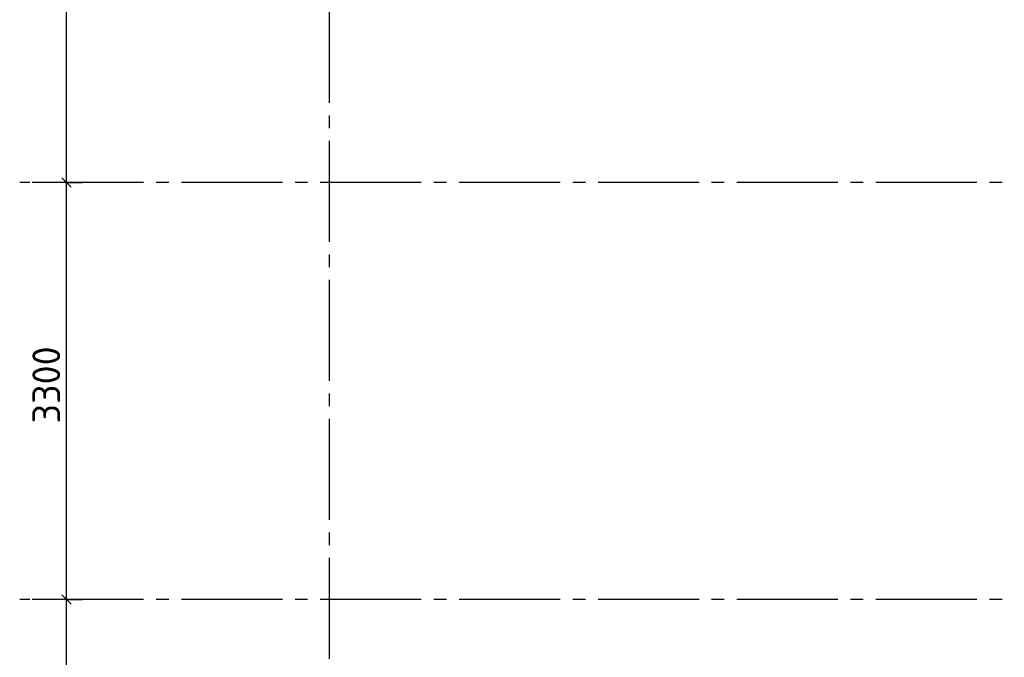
# Model space of a CAD drawing. Header units: millimetres. Extents: x 40580 to 1930067, y -240640 to 81020.
# Tile 647 of 656: x 1704146 to 1711945, y -214578 to -209531. Entities that reach past the tile are written whole.
import ezdxf

# ---------------------------------------------------------------- set-up
doc = ezdxf.new("R2010")
doc.units = ezdxf.units.MM
doc.linetypes.add('______5', pattern=[1100, 800, -100, 100, -100])
doc.linetypes.add('CENTER', pattern=[2, 1.25, -0.25, 0.25, -0.25])
doc.layers.add('Standard', color=7, linetype='Continuous', lineweight=25)
doc.layers.add('ОСИ', color=7, linetype='CENTER', lineweight=15)
doc.styles.add('ISOCPEUR', font='isocpeur.ttf')

msp = doc.modelspace()

# ---------------------------------------------------------------- linework, layer by layer
at = {"layer": 'Standard', "color": 7, "linetype": 'Continuous', "lineweight": -3, "transparency": 33554687}
for p, q in [((1704517, -210819.6), (1704517, -207519.6)), ((1704517, -214119.6), (1704517, -210819.6)), ((1704517, -217419.6), (1704517, -214119.6))]:
    msp.add_line(p, q, dxfattribs=at)
at = {"layer": 'Standard', "color": 7, "linetype": 'Continuous', "lineweight": 25, "transparency": 33554687}
for p, q in [((1704554.5, -210857.1), (1704479.5, -210782.1)), ((1704554.5, -214157.1), (1704479.5, -214082.1))]:
    msp.add_line(p, q, dxfattribs=at)
at = {"layer": 'Standard', "color": 251, "linetype": 'Continuous', "lineweight": -3, "true_color": 0x656565, "transparency": 33554687}
for p, q in [((1704517, -210819.6), (1704392, -210819.6)), ((1704517, -210819.6), (1704642, -210819.6)), ((1704517, -214119.6), (1704392, -214119.6)), ((1704517, -214119.6), (1704642, -214119.6))]:
    msp.add_line(p, q, dxfattribs=at)
for points in [[(1704517, -210819.6), (1704500, -210819.6), (1704500, -210819.6), (1704500, -210819.6), (1704500, -210819.6), (1704500, -210819.6), (1704500, -210819.6), (1704246.4, -210819.6)], [(1704517, -214119.6), (1704500, -214119.6), (1704500, -214119.6), (1704500, -214119.6), (1704500, -214119.6), (1704500, -214119.6), (1704500, -214119.6), (1704500, -214119.6), (1704500, -214119.6), (1704246.4, -214119.6)]]:
    msp.add_lwpolyline(points, dxfattribs=at)
at = {"layer": 'ОСИ', "color": 8, "linetype": '______5', "lineweight": -3, "transparency": 33554687}
for p, q in [((1706597, -199489.6), (1706597, -232529.6)), ((1712827, -210819.6), (1704146.4, -210819.6)), ((1712827, -214119.6), (1704146.4, -214119.6))]:
    msp.add_line(p, q, dxfattribs=at)

# ---------------------------------------------------------------- texts
at = {"layer": 'Standard', "color": 7, "linetype": 'Continuous', "lineweight": 25, "transparency": 33554687, "insert": (1704467, -212727.6), "char_height": 220, "width": 641.476, "attachment_point": 7, "rotation": 90, "style": 'ISOCPEUR'}
msp.add_mtext('3300', dxfattribs=at)

doc.saveas('drawing.dxf')
